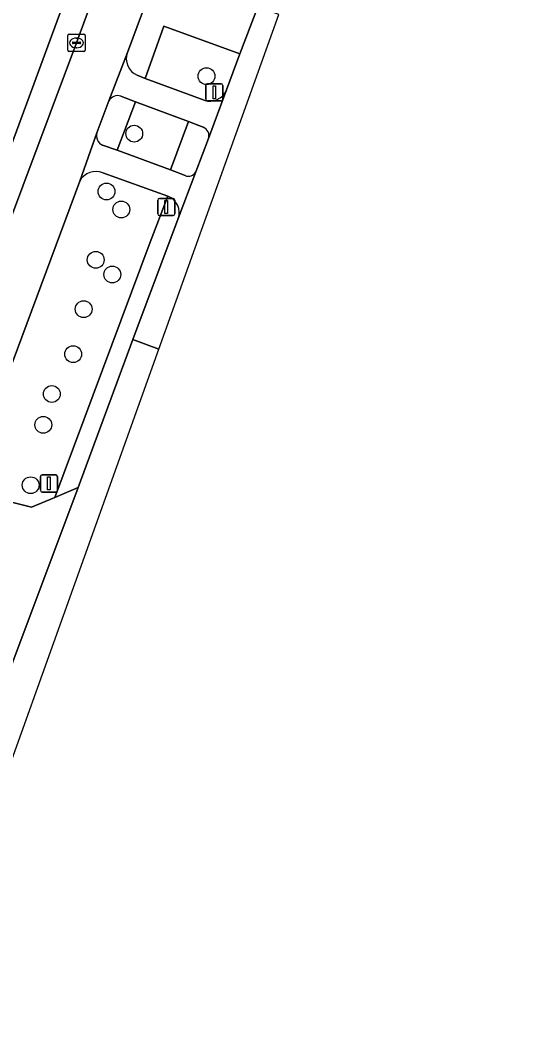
# Model space of a CAD drawing. Extents: x 161483 to 162250, y 379484 to 380833.
# Drawn here: x 162174.6 to 162204.1, y 380169.7 to 380228.6 of the extents above; entities that cross this region are included whole.
import ezdxf

# ---------------------------------------------------------------- set-up
doc = ezdxf.new("R2010")
doc.units = 0
for name, color, linetype in [('IMGEO_Berm_open', 7, 'Continuous'), ('IMGEO_Boom', 7, 'Continuous'), ('IMGEO_Fietspad_gesloten', 7, 'Continuous'), ('IMGEO_Fietspad_open', 7, 'Continuous'), ('IMGEO_Groenvoorziening', 7, 'Continuous'), ('IMGEO_Kolk', 7, 'Continuous'), ('IMGEO_Lichtmast', 7, 'Continuous'), ('IMGEO_Rijbaan_lokaal_gesloten', 7, 'Continuous'), ('IMGEO_Rijbaan_lokaal_open', 7, 'Continuous'), ('IMGEO_Verkeersbordpaal', 7, 'Continuous'), ('IMGEO_Verkeerseiland_open', 7, 'Continuous'), ('IMGEO_Voetpad_open', 7, 'Continuous')]:
    doc.layers.add(name, color=color, linetype=linetype)

msp = doc.modelspace()

# ---------------------------------------------------------------- linework, layer by layer
at = {"layer": 'IMGEO_Berm_open'}
for points in [[(162183.167, 380218.391), (162182.131, 380215.71), (162176.595, 380200.874), (162177.943, 380201.455), (162181.132, 380210.055)], [(162181.132, 380210.055), (162183.771, 380217.087)]]:
    msp.add_lwpolyline(points, dxfattribs=at)
msp.add_arc((162182.803, 380217.43), 1.027, 340.47659, 69.22963, dxfattribs=at)
at = {"layer": 'IMGEO_Boom'}
for centre in [(162185.411, 380225.374), (162181.211, 380222.033), (162179.6, 380218.668), (162180.458, 380217.616), (162178.971, 380214.689), (162179.935, 380213.835), (162178.27, 380211.825), (162177.659, 380209.204), (162176.418, 380206.885), (162175.923, 380205.09), (162175.189, 380201.578)]:
    msp.add_circle(centre, 0.489, dxfattribs=at)
at = {"layer": 'IMGEO_Fietspad_gesloten'}
for points in [[(162194.561, 380272.629), (162190.704, 380262.108), (162187.523, 380253.529), (162186.98, 380252.063), (162181.219, 380236.527), (162177.856, 380227.313), (162173.184, 380214.881), (162169.393, 380204.712), (162165.203, 380193.41), (162155.142, 380166.866), (162152.525, 380159.679), (162148.428, 380148.849), (162148, 380147.5)], [(162171.341, 380201.269), (162178.041, 380219.273), (162179.036, 380222.081), (162179.743, 380223.935), (162180.812, 380226.759), (162197.448, 380271.508)]]:
    msp.add_lwpolyline(points, dxfattribs=at)
at = {"layer": 'IMGEO_Fietspad_open'}
for points in [[(162179.036, 380222.081), (162178.041, 380219.273)], [(162184.169, 380219.598), (162183.319, 380219.926), (162180.227, 380221.068), (162179.357, 380221.358)], [(162179.39, 380219.761), (162183.167, 380218.391)], [(162183.771, 380217.087), (162184.782, 380219.818)]]:
    msp.add_lwpolyline(points, dxfattribs=at)
for centre, radius, start, end in [((162179.642, 380221.917), 0.627, 164.86112, 243.01974), ((162178.996, 380218.741), 1.094, 68.89899, 150.87613), ((162184.368, 380220.007), 0.455, 244.07148, 335.4137), ((162182.803, 380217.43), 1.027, 340.47659, 69.22963)]:
    msp.add_arc(centre, radius, start, end, dxfattribs=at)
at = {"layer": 'IMGEO_Groenvoorziening'}
for points in [[(162198.736, 380291.798), (162201.716, 380325.976), (162204.142, 380352.708), (162198.701, 380353.085), (162192.139, 380280.435), (162190.445, 380275.834), (162185.545, 380261.095), (162183.403, 380255.226), (162169.78, 380257.051), (162162.755, 380210.19), (162162.258, 380206.872), (162161.517, 380206.06), (162161.452, 380205.664), (162163.417, 380204.214), (162171.841, 380215.393), (162179.836, 380237.035), (162180.49, 380236.702), (162181.219, 380236.527), (162186.98, 380252.063), (162185.87, 380252.477), (162186.475, 380253.907), (162187.523, 380253.529), (162190.704, 380262.108), (162194.561, 380272.629)], [(162186.572, 380224.577), (162187.355, 380226.672), (162182.933, 380228.293), (162181.843, 380225.242), (162185.268, 380223.973)], [(162183.167, 380218.391), (162179.39, 380219.761)], [(162178.041, 380219.273), (162171.341, 380201.269), (162175.247, 380200.293), (162176.595, 380200.874), (162182.131, 380215.71), (162183.167, 380218.391)]]:
    msp.add_lwpolyline(points, dxfattribs=at)
msp.add_lwpolyline([(162180.227, 380221.068), (162183.319, 380219.926), (162184.37, 380222.732), (162181.282, 380223.889)], close=True, dxfattribs=at)
for centre, radius, start, end in [((162185.601, 380224.963), 1.045, 251.39638, 338.30984), ((162178.996, 380218.741), 1.094, 68.89899, 150.87613)]:
    msp.add_arc(centre, radius, start, end, dxfattribs=at)
at = {"layer": 'IMGEO_Kolk'}
for p, q in [((162177.355, 380226.887), (162177.355, 380227.739)), ((162177.43, 380227.813), (162178.282, 380227.813)), ((162177.614, 380227.307), (162177.614, 380227.319)), ((162178.052, 380227.27), (162177.654, 380227.27)), ((162177.657, 380227.356), (162178.055, 380227.356)), ((162177.843, 380227.593), (162177.868, 380227.593)), ((162178.098, 380227.319), (162178.098, 380227.307)), ((162178.356, 380227.739), (162178.356, 380226.887)), ((162178.282, 380226.813), (162177.43, 380226.813)), ((162177.866, 380227.033), (162177.841, 380227.033))]:
    msp.add_line(p, q, dxfattribs=at)
for points in [[(162177.355, 380226.887), (162177.355, 380227.739)], [(162177.43, 380227.813), (162178.282, 380227.813)], [(162178.356, 380227.739), (162178.356, 380226.887)], [(162178.282, 380226.813), (162177.43, 380226.813)]]:
    msp.add_lwpolyline(points, dxfattribs=at)
for centre, radius, start, end in [((162177.432, 380227.737), 0.0765, 91.55205, 178.44795), ((162177.432, 380227.737), 0.0765, 91.55205, 178.44795), ((162177.654, 380227.316), 0.0403, 85.87752, 175.75265), ((162177.651, 380227.306), 0.0366, 178.93798, 274.71019), ((162178.055, 380227.313), 0.043, 264.86636, 352.45326), ((162178.059, 380227.318), 0.0386, 1.73085, 96.63898), ((162178.28, 380227.737), 0.0765, 1.55205, 88.44795), ((162178.28, 380227.737), 0.0765, 1.55205, 88.44795), ((162177.432, 380226.889), 0.0765, 181.55205, 268.44795), ((162177.432, 380226.889), 0.0765, 181.55205, 268.44795), ((162178.28, 380226.889), 0.0765, 271.55205, 358.44795), ((162178.28, 380226.889), 0.0765, 271.55205, 358.44795)]:
    msp.add_arc(centre, radius, start, end, dxfattribs=at)
for centre, major_axis, ratio, start_param, end_param in [((162177.842, 380227.313), (-0.387, 0.002), 0.722429, 4.712389, 7.853982), ((162177.867, 380227.313), (-0.39, 0.002), 0.717154, 1.570796, 4.712389)]:
    msp.add_ellipse(centre, major_axis=major_axis, ratio=ratio, start_param=start_param, end_param=end_param, dxfattribs=at)
at = {"layer": 'IMGEO_Lichtmast'}
for p, q in [((162182.577, 380217.368), (162182.577, 380218.168)), ((162182.577, 380218.168), (162182.577, 380217.368)), ((162182.677, 380218.268), (162183.467, 380218.268)), ((162183.467, 380218.268), (162182.677, 380218.268)), ((162183.567, 380218.168), (162183.567, 380217.368)), ((162183.567, 380217.368), (162183.567, 380218.168)), ((162183.467, 380217.268), (162182.677, 380217.268)), ((162182.677, 380217.268), (162183.467, 380217.268))]:
    msp.add_line(p, q, dxfattribs=at)
msp.add_lwpolyline([(162182.997, 380218.143), (162183.147, 380218.143), (162183.147, 380217.393), (162182.997, 380217.393), (162182.997, 380218.143)], dxfattribs=at)
for centre, start, end in [((162182.677, 380218.168), 90, 180), ((162182.677, 380218.168), 90, 180), ((162183.467, 380218.168), 0, 90), ((162183.467, 380218.168), 360, 90), ((162182.677, 380217.368), 180, 270), ((162182.677, 380217.368), 180, 270), ((162183.467, 380217.368), 270, 0), ((162183.467, 380217.368), 270, 0)]:
    msp.add_arc(centre, 0.1, start, end, dxfattribs=at)
at = {"layer": 'IMGEO_Rijbaan_lokaal_gesloten'}
msp.add_lwpolyline([(162163.987, 380141.192), (162164.517, 380154.792), (162167.882, 380168.258), (162182.639, 380209.496), (162182.639, 380209.496), (162181.132, 380210.055), (162177.943, 380201.455), (162174.156, 380191.312), (162168.12, 380174.862), (162167.975, 380174.446), (162164.195, 380163.596)], dxfattribs=at)
at = {"layer": 'IMGEO_Rijbaan_lokaal_open'}
msp.add_lwpolyline([(162182.639, 380209.496), (162189.607, 380228.966), (162189.607, 380228.966), (162188.403, 380229.412), (162187.355, 380226.672), (162186.572, 380224.577), (162185.53, 380221.752), (162184.782, 380219.818), (162183.771, 380217.087), (162181.132, 380210.055), (162182.639, 380209.496), (162182.639, 380209.496)], dxfattribs=at)
at = {"layer": 'IMGEO_Verkeersbordpaal'}
for p, q in [((162185.47, 380224.935), (162186.26, 380224.935)), ((162186.26, 380224.935), (162185.47, 380224.935)), ((162185.37, 380224.035), (162185.37, 380224.835)), ((162185.37, 380224.835), (162185.37, 380224.035)), ((162186.36, 380224.835), (162186.36, 380224.035)), ((162186.36, 380224.035), (162186.36, 380224.835)), ((162186.26, 380223.935), (162185.47, 380223.935)), ((162185.47, 380223.935), (162186.26, 380223.935)), ((162175.756, 380201.283), (162175.756, 380202.083)), ((162175.756, 380202.083), (162175.756, 380201.283)), ((162175.856, 380202.183), (162176.646, 380202.183)), ((162176.646, 380202.183), (162175.856, 380202.183)), ((162176.746, 380202.083), (162176.746, 380201.283)), ((162176.746, 380201.283), (162176.746, 380202.083)), ((162176.646, 380201.183), (162175.856, 380201.183)), ((162175.856, 380201.183), (162176.646, 380201.183))]:
    msp.add_line(p, q, dxfattribs=at)
for points in [[(162185.79, 380224.81), (162185.94, 380224.81), (162185.94, 380224.06), (162185.79, 380224.06), (162185.79, 380224.81)], [(162176.176, 380202.058), (162176.326, 380202.058), (162176.326, 380201.308), (162176.176, 380201.308), (162176.176, 380202.058)]]:
    msp.add_lwpolyline(points, dxfattribs=at)
for centre, start, end in [((162185.47, 380224.835), 90, 180), ((162185.47, 380224.835), 90, 180), ((162186.26, 380224.835), 0, 90), ((162186.26, 380224.835), 360, 90), ((162185.47, 380224.035), 180, 270), ((162185.47, 380224.035), 180, 270), ((162186.26, 380224.035), 270, 0), ((162186.26, 380224.035), 270, 0), ((162175.856, 380202.083), 90, 180), ((162175.856, 380202.083), 90, 180), ((162176.646, 380202.083), 0, 90), ((162176.646, 380202.083), 360, 90), ((162175.856, 380201.283), 180, 270), ((162175.856, 380201.283), 180, 270), ((162176.646, 380201.283), 270, 0), ((162176.646, 380201.283), 270, 0)]:
    msp.add_arc(centre, 0.1, start, end, dxfattribs=at)
at = {"layer": 'IMGEO_Verkeerseiland_open'}
for points in [[(162179.743, 380223.935), (162179.036, 380222.081)], [(162179.357, 380221.358), (162180.227, 380221.068), (162181.282, 380223.889), (162180.428, 380224.213)], [(162185.221, 380222.407), (162184.37, 380222.732), (162183.319, 380219.926), (162184.169, 380219.598)], [(162184.782, 380219.818), (162185.53, 380221.752)]]:
    msp.add_lwpolyline(points, dxfattribs=at)
for centre, radius, start, end in [((162180.244, 380223.684), 0.56, 70.79727, 153.38123), ((162179.642, 380221.917), 0.627, 164.86112, 243.01974), ((162185.022, 380221.913), 0.533, 342.42322, 68.0885), ((162184.368, 380220.007), 0.455, 244.07148, 335.4137)]:
    msp.add_arc(centre, radius, start, end, dxfattribs=at)
at = {"layer": 'IMGEO_Voetpad_open'}
for points in [[(162197.448, 380271.508), (162180.812, 380226.759)], [(162181.39, 380225.428), (162181.843, 380225.242), (162182.933, 380228.293), (162187.355, 380226.672), (162188.403, 380229.412), (162194.538, 380246.567), (162193.896, 380246.796), (162192.013, 380247.467), (162189.843, 380241.358), (162190.269, 380241.197), (162189.373, 380238.749), (162188.964, 380238.882), (162185.86, 380230.425), (162184.002, 380231.129), (162191.025, 380250.028), (162199.195, 380272.013)], [(162180.812, 380226.759), (162179.743, 380223.935)], [(162185.268, 380223.973), (162181.843, 380225.242), (162181.39, 380225.428)], [(162185.53, 380221.752), (162186.572, 380224.577)], [(162180.428, 380224.213), (162181.282, 380223.889), (162184.37, 380222.732), (162185.221, 380222.407)]]:
    msp.add_lwpolyline(points, dxfattribs=at)
for points in [[(162173.184, 380214.881), (162177.856, 380227.313), (162181.219, 380236.527), (162180.49, 380236.702), (162179.836, 380237.035), (162171.841, 380215.393), (162163.417, 380204.214), (162161.452, 380205.664), (162161.169, 380203.953), (162161.102, 380203.671), (162162.622, 380203.383), (162164.29, 380203.078)], [(162177.943, 380201.455), (162176.595, 380200.874), (162175.247, 380200.293), (162171.341, 380201.269), (162168.924, 380194.774), (162172.796, 380193.847), (162173.688, 380192.184), (162174.156, 380191.312)]]:
    msp.add_lwpolyline(points, close=True, dxfattribs=at)
for centre, radius, start, end in [((162181.797, 380226.396), 1.05, 159.77609, 247.17066), ((162181.797, 380226.396), 1.05, 159.77609, 247.17066), ((162185.601, 380224.963), 1.045, 251.39638, 338.30984), ((162180.244, 380223.684), 0.56, 70.79727, 153.38123), ((162185.022, 380221.913), 0.533, 342.42322, 68.0885)]:
    msp.add_arc(centre, radius, start, end, dxfattribs=at)

doc.saveas('drawing.dxf')
